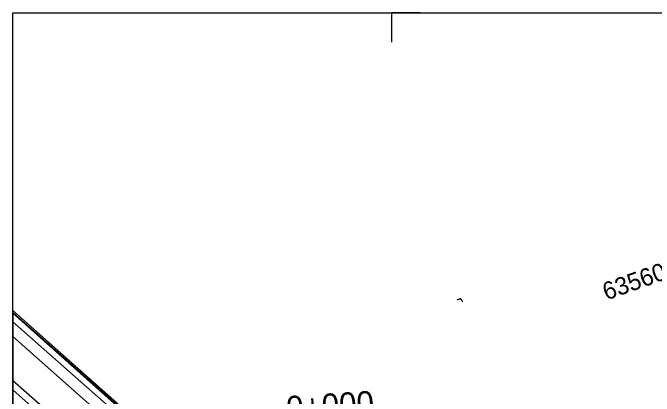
# Model space of a CAD drawing. Extents: x -636600 to -628587, y -1090963 to -1085869.
# Drawn here: x -629847.3 to -629737.5, y -1086303.9 to -1086238.3 of the extents above; entities that cross this region are included whole.
import ezdxf

# ---------------------------------------------------------------- set-up
doc = ezdxf.new("R2010")
doc.units = 0
for name, color, linetype in [('07_OCH_P A POPISY TI', 7, 'Continuous'), ('08_LEGENDA_HV', 7, 'Continuous'), ('21', 7, 'Continuous'), ('37', 7, 'Continuous'), ('42', 7, 'Continuous'), ('43', 7, 'Continuous'), ('60', 7, 'Continuous'), ('HEKTOMETRY100', 7, 'Continuous'), ('PARCELY_NÁVRH_SILNICE_ŽELEZNICE', 7, 'Continuous'), ('síť křížků', 7, 'Continuous')]:
    doc.layers.add(name, color=color, linetype=linetype)

msp = doc.modelspace()

# ---------------------------------------------------------------- linework, layer by layer
at = {"layer": '07_OCH_P A POPISY TI'}
msp.add_lwpolyline([(-629783.53, -1086357.23), (-629812.51, -1086332.79), (-629840.95, -1086308.4), (-629847.27, -1086302.8)], dxfattribs=at)
at = {"layer": '08_LEGENDA_HV'}
for p, q in [((-629847.27, -1086535.26), (-629847.27, -1086238.26)), ((-629847.27, -1086238.26), (-629152.5, -1086238.26))]:
    msp.add_line(p, q, dxfattribs=at)
msp.add_lwpolyline([(-629777.5, -1086238.26), (-629782.5, -1086238.26), (-629782.5, -1086243.26)], dxfattribs=at)
at = {"layer": '21'}
msp.add_line((-629847.27, -1086289.52), (-629807.54, -1086324.52), dxfattribs=at)
at = {"layer": '37'}
for p, q in [((-629828, -1086310.67), (-629847.27, -1086293.66)), ((-629847.27, -1086301.16), (-629831.77, -1086314.8))]:
    msp.add_line(p, q, dxfattribs=at)
at = {"layer": '42'}
msp.add_line((-629826, -1086308.6), (-629847.27, -1086289.63), dxfattribs=at)
at = {"layer": '43'}
for points in [[(-629771.26, -1086287.35), (-629770.57, -1086287.1)], [(-629770.79, -1086287.18), (-629770.67, -1086287.25), (-629770.57, -1086287.32), (-629770.47, -1086287.46), (-629770.4, -1086287.59), (-629770.34, -1086287.74)]]:
    msp.add_lwpolyline(points, dxfattribs=at)
at = {"layer": '60'}
msp.add_line((-629847.27, -1086291.15), (-629826.74, -1086309.24), dxfattribs=at)
at = {"layer": 'PARCELY_NÁVRH_SILNICE_ŽELEZNICE'}
msp.add_line((-629847.27, -1086289.19), (-629847.27, -1086305.71), dxfattribs=at)
msp.add_lwpolyline([(-629847.27, -1086305.71), (-629814.98, -1086333.87), (-629803.56, -1086345.89), (-629794.14, -1086363.05), (-629783.85, -1086359.67), (-629786.02, -1086349.85), (-629794.23, -1086338.01), (-629807.54, -1086324.52), (-629847.27, -1086289.19)], dxfattribs=at)

# ---------------------------------------------------------------- texts
at = {"layer": 'HEKTOMETRY100'}
msp.add_text('0+000', height=4, rotation=3.6851, dxfattribs=at).set_placement((-629800.36, -1086307.88))
at = {"layer": 'síť křížků'}
msp.add_text('635600', height=3, rotation=19.5414, dxfattribs=at).set_placement((-629745.72, -1086287.49))

doc.saveas('drawing.dxf')
